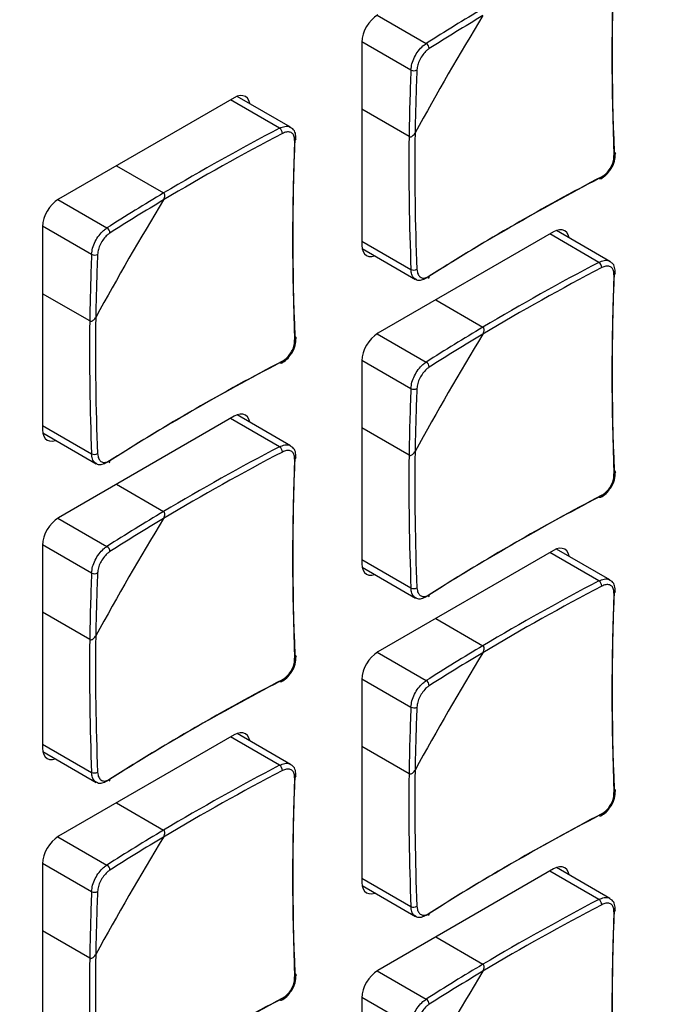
# Model space of a CAD drawing. Header units: millimetres. Extents: x 7146 to 9108, y -1574 to -663.
# Tile 272 of 289: x 8640 to 8671, y -1119 to -1071. Entities that reach past the tile are written whole.
import ezdxf

# ---------------------------------------------------------------- set-up
doc = ezdxf.new("R2010")
doc.units = ezdxf.units.MM
doc.header["$LTSCALE"] = 3

msp = doc.modelspace()

# ---------------------------------------------------------------- linework, layer by layer
at = {"linetype": 'Continuous', "lineweight": 30}
for p, q in [((8657.767, -1070.628), (8660.158, -1072.008)), ((8657.023, -1071.954), (8657.023, -1081.834)), ((8657.024, -1071.914), (8659.415, -1073.294)), ((8653.552, -1076.086), (8650.945, -1074.581)), ((8650.801, -1074.648), (8642.245, -1079.588)), ((8653.016, -1076.131), (8650.624, -1074.75)), ((8659.324, -1076.541), (8657.023, -1075.213)), ((8645.066, -1077.959), (8647.367, -1079.287)), ((8642.21, -1079.608), (8644.601, -1080.989)), ((8641.467, -1080.935), (8641.467, -1090.815)), ((8641.468, -1080.894), (8643.859, -1082.275)), ((8666.357, -1081.182), (8657.801, -1086.121)), ((8668.572, -1082.665), (8666.18, -1081.284)), ((8669.109, -1082.62), (8666.501, -1081.114)), ((8657.023, -1081.63), (8659.415, -1083.011)), ((8657.037, -1081.993), (8659.644, -1083.499)), ((8643.767, -1085.521), (8641.467, -1084.193)), ((8660.623, -1084.492), (8662.923, -1085.82)), ((8657.767, -1086.142), (8660.158, -1087.523)), ((8657.023, -1087.469), (8657.023, -1097.349)), ((8657.024, -1087.428), (8659.415, -1088.809)), ((8650.801, -1090.163), (8642.245, -1095.102)), ((8653.016, -1091.645), (8650.624, -1090.265)), ((8653.552, -1091.6), (8650.945, -1090.095)), ((8641.467, -1090.611), (8643.859, -1091.992)), ((8659.324, -1092.055), (8657.023, -1090.727)), ((8641.48, -1090.974), (8644.088, -1092.479)), ((8645.066, -1093.473), (8647.367, -1094.801)), ((8642.21, -1095.123), (8644.601, -1096.503)), ((8641.467, -1096.449), (8641.467, -1106.329)), ((8641.468, -1096.409), (8643.859, -1097.789)), ((8669.109, -1098.134), (8666.501, -1096.629)), ((8657.023, -1097.145), (8659.415, -1098.525)), ((8666.357, -1096.696), (8657.801, -1101.636)), ((8668.572, -1098.179), (8666.18, -1096.798)), ((8657.037, -1097.508), (8659.644, -1099.013)), ((8643.767, -1101.035), (8641.467, -1099.707)), ((8660.623, -1100.007), (8662.923, -1101.335)), ((8657.767, -1101.657), (8660.158, -1103.037)), ((8657.023, -1102.983), (8657.023, -1112.863)), ((8657.024, -1102.943), (8659.415, -1104.323)), ((8650.801, -1105.677), (8642.245, -1110.616)), ((8653.016, -1107.16), (8650.624, -1105.779)), ((8653.552, -1107.114), (8650.945, -1105.609)), ((8641.467, -1106.125), (8643.859, -1107.506)), ((8659.324, -1107.569), (8657.023, -1106.241)), ((8641.48, -1106.488), (8644.088, -1107.993)), ((8645.066, -1108.987), (8647.367, -1110.315)), ((8642.21, -1110.637), (8644.601, -1112.017)), ((8641.467, -1111.963), (8641.467, -1121.844)), ((8641.468, -1111.923), (8643.859, -1113.303)), ((8666.357, -1112.211), (8657.801, -1117.15)), ((8668.572, -1113.694), (8666.18, -1112.313)), ((8669.109, -1113.648), (8666.501, -1112.143)), ((8657.023, -1112.659), (8659.415, -1114.04)), ((8657.037, -1113.022), (8659.644, -1114.527)), ((8643.767, -1116.55), (8641.467, -1115.222)), ((8660.623, -1115.521), (8662.923, -1116.849)), ((8657.767, -1117.171), (8660.158, -1118.551)), ((8657.023, -1118.497), (8657.023, -1128.377)), ((8657.024, -1118.457), (8659.415, -1119.837))]:
    msp.add_line(p, q, dxfattribs=at)
at = {"linetype": 'Continuous', "lineweight": 30, "flags": 128}
for points in [[(8651.565, -1074.939), (8651.564, -1074.931), (8651.519, -1074.788), (8651.448, -1074.674), (8651.351, -1074.594), (8651.233, -1074.55), (8651.098, -1074.545), (8650.953, -1074.578), (8650.801, -1074.648)], [(8669.315, -1077.296), (8669.34, -1077.313), (8669.359, -1077.332), (8669.37, -1077.353), (8669.373, -1077.375), (8669.368, -1077.398), (8669.355, -1077.419), (8669.334, -1077.439), (8669.306, -1077.456)], [(8668.706, -1078.495), (8668.705, -1078.528), (8668.698, -1078.555), (8668.686, -1078.578), (8668.67, -1078.593), (8668.649, -1078.602), (8668.625, -1078.603), (8668.599, -1078.596), (8668.572, -1078.582)], [(8667.121, -1081.472), (8667.12, -1081.465), (8667.076, -1081.322), (8667.004, -1081.208), (8666.907, -1081.128), (8666.789, -1081.084), (8666.655, -1081.079), (8666.509, -1081.112), (8666.357, -1081.182)], [(8657.023, -1081.834), (8657.038, -1082.001), (8657.083, -1082.144), (8657.154, -1082.258), (8657.251, -1082.338), (8657.369, -1082.382), (8657.504, -1082.387), (8657.649, -1082.354), (8657.657, -1082.351)], [(8653.758, -1086.277), (8653.784, -1086.293), (8653.803, -1086.313), (8653.814, -1086.334), (8653.817, -1086.356), (8653.811, -1086.378), (8653.798, -1086.399), (8653.777, -1086.419), (8653.75, -1086.436)], [(8653.15, -1087.476), (8653.149, -1087.508), (8653.142, -1087.536), (8653.13, -1087.558), (8653.113, -1087.574), (8653.093, -1087.582), (8653.069, -1087.583), (8653.043, -1087.577), (8653.016, -1087.563)], [(8651.565, -1090.453), (8651.564, -1090.445), (8651.519, -1090.302), (8651.448, -1090.188), (8651.351, -1090.108), (8651.233, -1090.065), (8651.098, -1090.059), (8650.953, -1090.092), (8650.801, -1090.163)], [(8641.467, -1090.815), (8641.482, -1090.982), (8641.526, -1091.125), (8641.598, -1091.238), (8641.695, -1091.319), (8641.813, -1091.362), (8641.947, -1091.368), (8642.093, -1091.334), (8642.101, -1091.332)], [(8669.315, -1092.811), (8669.34, -1092.827), (8669.359, -1092.846), (8669.37, -1092.867), (8669.373, -1092.89), (8669.368, -1092.912), (8669.355, -1092.933), (8669.334, -1092.953), (8669.306, -1092.97)], [(8668.706, -1094.01), (8668.705, -1094.042), (8668.698, -1094.07), (8668.686, -1094.092), (8668.67, -1094.108), (8668.649, -1094.116), (8668.625, -1094.117), (8668.599, -1094.11), (8668.572, -1094.097)], [(8667.121, -1096.987), (8667.12, -1096.979), (8667.076, -1096.836), (8667.004, -1096.722), (8666.907, -1096.642), (8666.789, -1096.598), (8666.655, -1096.593), (8666.509, -1096.626), (8666.357, -1096.696)], [(8657.023, -1097.349), (8657.038, -1097.515), (8657.083, -1097.658), (8657.154, -1097.772), (8657.251, -1097.852), (8657.369, -1097.896), (8657.504, -1097.901), (8657.649, -1097.868), (8657.657, -1097.866)], [(8653.758, -1101.791), (8653.784, -1101.808), (8653.803, -1101.827), (8653.814, -1101.848), (8653.817, -1101.87), (8653.811, -1101.892), (8653.798, -1101.914), (8653.777, -1101.933), (8653.75, -1101.951)], [(8653.15, -1102.99), (8653.149, -1103.022), (8653.142, -1103.05), (8653.13, -1103.072), (8653.113, -1103.088), (8653.093, -1103.097), (8653.069, -1103.098), (8653.043, -1103.091), (8653.016, -1103.077)], [(8651.565, -1105.967), (8651.564, -1105.959), (8651.519, -1105.817), (8651.448, -1105.703), (8651.351, -1105.622), (8651.233, -1105.579), (8651.098, -1105.573), (8650.953, -1105.607), (8650.801, -1105.677)], [(8641.467, -1106.329), (8641.482, -1106.496), (8641.526, -1106.639), (8641.598, -1106.753), (8641.695, -1106.833), (8641.813, -1106.877), (8641.947, -1106.882), (8642.093, -1106.849), (8642.101, -1106.846)], [(8669.315, -1108.325), (8669.34, -1108.341), (8669.359, -1108.361), (8669.37, -1108.382), (8669.373, -1108.404), (8669.368, -1108.426), (8669.355, -1108.448), (8669.334, -1108.467), (8669.306, -1108.485)], [(8668.706, -1109.524), (8668.705, -1109.556), (8668.698, -1109.584), (8668.686, -1109.606), (8668.67, -1109.622), (8668.649, -1109.63), (8668.625, -1109.631), (8668.599, -1109.625), (8668.572, -1109.611)], [(8667.121, -1112.501), (8667.12, -1112.493), (8667.076, -1112.35), (8667.004, -1112.237), (8666.907, -1112.156), (8666.789, -1112.113), (8666.655, -1112.107), (8666.509, -1112.14), (8666.357, -1112.211)], [(8657.023, -1112.863), (8657.038, -1113.03), (8657.083, -1113.173), (8657.154, -1113.286), (8657.251, -1113.367), (8657.369, -1113.41), (8657.504, -1113.416), (8657.649, -1113.383), (8657.657, -1113.38)], [(8653.758, -1117.305), (8653.784, -1117.322), (8653.803, -1117.341), (8653.814, -1117.362), (8653.817, -1117.384), (8653.811, -1117.407), (8653.798, -1117.428), (8653.777, -1117.448), (8653.75, -1117.465)], [(8653.15, -1118.504), (8653.149, -1118.537), (8653.142, -1118.564), (8653.13, -1118.587), (8653.113, -1118.602), (8653.093, -1118.611), (8653.069, -1118.612), (8653.043, -1118.605), (8653.016, -1118.591)]]:
    msp.add_lwpolyline(points, dxfattribs=at)
at = {"linetype": 'Continuous', "lineweight": 30}
for centre, radius, start, end in [((8784.695, -1072.605), 115.491, 177.59292, 182.40708), ((8784.889, -1072.438), 115.676, 177.59286, 182.40714), ((8719.276, -1164.96), 110.159, 120.76803, 122.4571), ((8658.712, -1072.031), 1.69, 122.6053, 177.3947), ((8791.22, -1148.535), 150.093, 148.73979, 151.26021), ((8719.22, -1164.884), 109.774, 120.85661, 122.45831), ((8660.013, -1072.262), 0.292, 0.8459, 60.4074), ((8769.483, -1078.023), 110.169, 177.54023, 179.22929), ((8659.563, -1073.042), 0.292, 239.5965, 299.1496), ((8769.39, -1078.012), 109.785, 177.53902, 179.1407), ((8707.943, -1181.104), 118.184, 117.62124, 120.83759), ((8707.987, -1181.179), 118.562, 117.62308, 120.75044), ((8652.832, -1076.391), 0.318, 0.3687, 54.6467), ((8777.884, -1078.099), 118.57, 179.24686, 182.37425), ((8777.796, -1078.098), 118.193, 179.15972, 182.37608), ((8769.139, -1081.586), 115.491, 177.59292, 182.40708), ((8769.332, -1081.418), 115.676, 177.59286, 182.40714), ((8653.71, -1076.635), 0.109, 291.9714, 350.6186), ((8722.143, -1181.096), 115.667, 117.59017, 122.40445), ((8722.191, -1180.844), 115.481, 117.59023, 122.40439), ((8703.72, -1173.94), 110.159, 120.76802, 122.4571), ((8643.156, -1081.012), 1.69, 122.6053, 177.3947), ((8775.659, -1157.512), 150.088, 148.73974, 151.26026), ((8703.664, -1173.865), 109.776, 120.85662, 122.4583), ((8644.457, -1081.243), 0.292, 0.8459, 60.4074), ((8753.927, -1087.003), 110.169, 177.54023, 179.22929), ((8644.007, -1082.023), 0.292, 239.5965, 299.1496), ((8753.833, -1086.992), 109.785, 177.53902, 179.1407), ((8723.544, -1187.713), 118.562, 117.62308, 120.75044), ((8668.388, -1082.925), 0.319, 0.3713, 54.6405), ((8659.548, -1082.722), 0.319, 245.3597, 299.6249), ((8723.499, -1187.638), 118.184, 117.62124, 120.83758), ((8784.889, -1087.952), 115.676, 177.59286, 182.40714), ((8669.266, -1083.169), 0.109, 291.9723, 350.616), ((8660.206, -1083.363), 0.101, 305.7108, 10.383), ((8784.695, -1088.12), 115.491, 177.59292, 182.40708), ((8762.327, -1087.08), 118.57, 179.24686, 182.37425), ((8762.24, -1087.079), 118.193, 179.15972, 182.37608), ((8658.712, -1087.545), 1.69, 122.6053, 177.3947), ((8719.276, -1180.474), 110.159, 120.76803, 122.4571), ((8791.22, -1164.049), 150.093, 148.73979, 151.26021), ((8719.22, -1180.398), 109.774, 120.85661, 122.45831), ((8706.586, -1190.076), 115.667, 117.59017, 122.40445), ((8706.635, -1189.825), 115.481, 117.59023, 122.40439), ((8660.013, -1087.777), 0.292, 0.847, 60.4051), ((8769.483, -1093.537), 110.169, 177.54023, 179.2293), ((8659.563, -1088.557), 0.292, 239.5965, 299.1521), ((8769.391, -1093.526), 109.786, 177.53903, 179.1407), ((8707.987, -1196.693), 118.562, 117.62308, 120.75044), ((8652.832, -1091.905), 0.319, 0.3697, 54.6446), ((8777.796, -1093.613), 118.192, 179.15972, 182.37608), ((8643.992, -1091.702), 0.319, 245.3597, 299.6249), ((8644.65, -1092.344), 0.101, 305.7108, 10.383), ((8707.943, -1196.618), 118.184, 117.62124, 120.83759), ((8769.139, -1097.1), 115.491, 177.59292, 182.40708), ((8769.332, -1096.933), 115.676, 177.59286, 182.40714), ((8653.71, -1092.149), 0.108, 291.9652, 350.6207), ((8777.884, -1093.613), 118.57, 179.24686, 182.37425), ((8722.143, -1196.61), 115.667, 117.59017, 122.40445), ((8722.191, -1196.359), 115.481, 117.59023, 122.40439), ((8643.156, -1096.526), 1.69, 122.6053, 177.3947), ((8775.659, -1173.027), 150.088, 148.73974, 151.26026), ((8703.72, -1189.454), 110.159, 120.76802, 122.4571), ((8703.664, -1189.38), 109.776, 120.85662, 122.4583), ((8644.457, -1096.757), 0.292, 0.847, 60.4051), ((8753.926, -1102.517), 110.169, 177.54023, 179.2293), ((8644.007, -1097.537), 0.292, 239.5965, 299.1521), ((8753.834, -1102.506), 109.786, 177.53903, 179.1407), ((8659.548, -1098.236), 0.319, 245.3581, 299.6289), ((8723.499, -1203.152), 118.184, 117.62124, 120.83758), ((8723.544, -1203.227), 118.562, 117.62308, 120.75044), ((8668.388, -1098.439), 0.319, 0.3713, 54.6405), ((8784.889, -1103.466), 115.676, 177.59286, 182.40714), ((8660.206, -1098.878), 0.101, 305.7108, 10.383), ((8784.695, -1103.634), 115.491, 177.59292, 182.40708), ((8669.266, -1098.683), 0.109, 291.9723, 350.616), ((8762.24, -1102.593), 118.192, 179.15972, 182.37608), ((8762.327, -1102.594), 118.57, 179.24686, 182.37425), ((8719.276, -1195.988), 110.159, 120.76803, 122.4571), ((8658.712, -1103.06), 1.69, 122.6053, 177.3947), ((8791.22, -1179.563), 150.093, 148.73979, 151.26021), ((8719.22, -1195.912), 109.774, 120.85661, 122.45831), ((8706.586, -1205.591), 115.667, 117.59017, 122.40445), ((8706.635, -1205.339), 115.481, 117.59023, 122.40439), ((8660.013, -1103.291), 0.292, 0.847, 60.4051), ((8769.483, -1109.051), 110.169, 177.54023, 179.22929), ((8659.563, -1104.071), 0.292, 239.5985, 299.1501), ((8769.391, -1109.04), 109.786, 177.53903, 179.1407), ((8707.987, -1212.207), 118.562, 117.62308, 120.75044), ((8652.832, -1107.42), 0.319, 0.3697, 54.6446), ((8643.992, -1107.216), 0.319, 245.3581, 299.6289), ((8707.943, -1212.132), 118.184, 117.62124, 120.83759), ((8769.332, -1112.447), 115.676, 177.59286, 182.40714), ((8653.71, -1107.663), 0.108, 291.9652, 350.6207), ((8777.884, -1109.128), 118.571, 179.24686, 182.37424), ((8777.796, -1109.127), 118.192, 179.15972, 182.37608), ((8644.65, -1107.858), 0.101, 305.7108, 10.383), ((8769.139, -1112.614), 115.491, 177.59292, 182.40708), ((8722.143, -1212.124), 115.667, 117.59017, 122.40445), ((8722.191, -1211.873), 115.481, 117.59023, 122.40439), ((8703.72, -1204.969), 110.159, 120.76802, 122.4571), ((8643.156, -1112.04), 1.69, 122.6053, 177.3947), ((8775.659, -1188.541), 150.088, 148.73974, 151.26026), ((8703.664, -1204.894), 109.776, 120.85662, 122.4583), ((8644.457, -1112.272), 0.292, 0.847, 60.4051), ((8753.927, -1118.032), 110.169, 177.54023, 179.22929), ((8644.007, -1113.051), 0.292, 239.5985, 299.1501), ((8753.834, -1118.021), 109.786, 177.53903, 179.1407), ((8723.499, -1218.666), 118.184, 117.62124, 120.83758), ((8723.544, -1218.742), 118.562, 117.62308, 120.75044), ((8668.388, -1113.953), 0.319, 0.3713, 54.6405), ((8659.548, -1113.75), 0.319, 245.3597, 299.6273), ((8660.206, -1114.392), 0.101, 305.7145, 10.3794), ((8784.695, -1119.148), 115.491, 177.59292, 182.40708), ((8784.889, -1118.981), 115.676, 177.59286, 182.40714), ((8669.266, -1114.197), 0.109, 291.9723, 350.616), ((8762.328, -1118.108), 118.571, 179.24686, 182.37424), ((8762.24, -1118.107), 118.192, 179.15972, 182.37608), ((8658.712, -1118.574), 1.69, 122.6058, 177.3944), ((8791.218, -1195.077), 150.091, 148.73976, 151.26021), ((8719.276, -1211.503), 110.159, 120.76803, 122.4571), ((8719.22, -1211.426), 109.774, 120.85661, 122.45831), ((8706.586, -1221.105), 115.667, 117.59017, 122.40445), ((8706.635, -1220.853), 115.481, 117.59023, 122.40439), ((8660.013, -1118.805), 0.292, 0.847, 60.4051)]:
    msp.add_arc(centre, radius, start, end, dxfattribs=at)
for points, knots in [([(8659.415, -1073.294), (8659.426, -1073.195), (8659.449, -1072.996), (8659.58, -1072.668), (8659.767, -1072.365), (8659.971, -1072.139), (8660.104, -1072.046), (8660.158, -1072.008)], [0, 0, 0, 0, 0.214469, 0.428995, 0.643259, 0.857377, 1, 1, 1, 1]), ([(8614.832, -1184.603), (8616.742, -1183.501), (8653.452, -1162.309), (8707.631, -1131.103), (8768.369, -1095.88), (8795.748, -1080.266), (8805.925, -1074.254), (8807.89, -1073.199), (8808.589, -1072.659), (8808.826, -1072.475)], [0, 0, 0, 0, 0.029527, 0.567428, 0.836378, 0.970853, 0.987662, 0.995807, 1, 1, 1, 1]), ([(8660.306, -1072.258), (8660.263, -1072.289), (8660.156, -1072.364), (8659.992, -1072.548), (8659.841, -1072.793), (8659.734, -1073.058), (8659.715, -1073.218), (8659.705, -1073.297)], [0, 0, 0, 0, 0.14265, 0.356762, 0.570994, 0.785502, 1, 1, 1, 1]), ([(8653.016, -1076.131), (8653.101, -1076.096), (8653.272, -1076.024), (8653.458, -1076.026), (8653.528, -1076.083), (8653.545, -1076.097)], [0, 0, 0, 0, 0.429455, 0.859024, 1, 1, 1, 1]), ([(8653.75, -1076.735), (8653.749, -1076.687), (8653.747, -1076.565), (8653.679, -1076.415), (8653.544, -1076.318), (8653.361, -1076.3), (8653.22, -1076.359), (8653.15, -1076.389)], [0, 0, 0, 0, 0.142651, 0.356764, 0.570997, 0.785506, 1, 1, 1, 1]), ([(8653.812, -1076.652), (8653.809, -1076.559), (8653.804, -1076.377), (8653.696, -1076.177), (8653.584, -1076.118), (8653.545, -1076.097)], [0, 0, 0, 0, 0.406444, 0.790548, 1, 1, 1, 1]), ([(8659.324, -1076.541), (8659.333, -1076.545), (8659.355, -1076.555), (8659.401, -1076.555), (8659.464, -1076.533), (8659.54, -1076.476), (8659.59, -1076.412), (8659.614, -1076.37), (8659.617, -1076.365)], [0, 0, 0, 0, 0.092405, 0.22189, 0.396339, 0.638002, 0.956517, 1, 1, 1, 1]), ([(8659.324, -1076.541), (8659.333, -1076.545), (8659.355, -1076.555), (8659.401, -1076.555), (8659.464, -1076.533), (8659.54, -1076.476), (8659.59, -1076.412), (8659.614, -1076.37), (8659.617, -1076.365)], [0, 0, 0, 0, 0.092405, 0.22189, 0.396339, 0.638002, 0.956517, 1, 1, 1, 1]), ([(8668.706, -1078.495), (8668.753, -1078.467), (8668.87, -1078.397), (8669.043, -1078.219), (8669.196, -1077.975), (8669.295, -1077.706), (8669.303, -1077.539), (8669.306, -1077.456)], [0, 0, 0, 0, 0.142652, 0.356761, 0.570995, 0.785503, 1, 1, 1, 1]), ([(8669.147, -1078.128), (8669.154, -1078.119), (8669.244, -1078.009), (8669.347, -1077.733), (8669.364, -1077.491), (8669.372, -1077.37)], [0, 0, 0, 0, 0.04005, 0.520058, 1, 1, 1, 1]), ([(8668.664, -1078.591), (8668.754, -1078.537), (8668.94, -1078.426), (8669.077, -1078.229), (8669.147, -1078.128)], [0, 0, 0, 0, 0.486115, 1, 1, 1, 1]), ([(8647.361, -1079.628), (8647.381, -1079.589), (8647.416, -1079.52), (8647.43, -1079.422), (8647.42, -1079.354), (8647.398, -1079.31), (8647.376, -1079.294), (8647.367, -1079.287)], [0, 0, 0, 0, 0.332482, 0.576138, 0.752668, 0.891501, 1, 1, 1, 1]), ([(8647.361, -1079.628), (8647.381, -1079.589), (8647.416, -1079.52), (8647.43, -1079.422), (8647.42, -1079.354), (8647.398, -1079.31), (8647.376, -1079.294), (8647.367, -1079.287)], [0, 0, 0, 0, 0.332482, 0.576138, 0.752668, 0.891501, 1, 1, 1, 1]), ([(8643.859, -1082.275), (8643.87, -1082.176), (8643.892, -1081.977), (8644.024, -1081.649), (8644.211, -1081.346), (8644.415, -1081.119), (8644.548, -1081.026), (8644.601, -1080.989)], [0, 0, 0, 0, 0.214469, 0.428995, 0.643259, 0.857377, 1, 1, 1, 1]), ([(8644.749, -1081.239), (8644.707, -1081.269), (8644.6, -1081.345), (8644.436, -1081.528), (8644.285, -1081.773), (8644.178, -1082.038), (8644.159, -1082.198), (8644.149, -1082.278)], [0, 0, 0, 0, 0.14265, 0.356762, 0.570994, 0.785502, 1, 1, 1, 1]), ([(8668.572, -1082.665), (8668.658, -1082.629), (8668.829, -1082.558), (8669.014, -1082.559), (8669.084, -1082.617), (8669.102, -1082.631)], [0, 0, 0, 0, 0.429459, 0.859035, 1, 1, 1, 1]), ([(8669.368, -1083.186), (8669.365, -1083.092), (8669.36, -1082.91), (8669.252, -1082.711), (8669.141, -1082.652), (8669.102, -1082.631)], [0, 0, 0, 0, 0.406446, 0.790553, 1, 1, 1, 1]), ([(8659.65, -1083.487), (8659.611, -1083.464), (8659.513, -1083.407), (8659.436, -1083.23), (8659.421, -1083.074), (8659.415, -1083.011)], [0, 0, 0, 0, 0.285623, 0.714391, 1, 1, 1, 1]), ([(8659.705, -1082.999), (8659.71, -1083.05), (8659.723, -1083.177), (8659.8, -1083.333), (8659.936, -1083.431), (8660.112, -1083.444), (8660.241, -1083.378), (8660.306, -1083.345)], [0, 0, 0, 0, 0.142651, 0.356758, 0.570992, 0.785501, 1, 1, 1, 1]), ([(8669.306, -1083.269), (8669.306, -1083.221), (8669.303, -1083.099), (8669.236, -1082.948), (8669.101, -1082.852), (8668.917, -1082.834), (8668.777, -1082.893), (8668.706, -1082.923)], [0, 0, 0, 0, 0.142651, 0.356762, 0.570996, 0.785505, 1, 1, 1, 1]), ([(8660.158, -1083.44), (8660.078, -1083.479), (8659.919, -1083.557), (8659.74, -1083.559), (8659.668, -1083.501), (8659.65, -1083.487)], [0, 0, 0, 0, 0.428404, 0.856924, 1, 1, 1, 1]), ([(8643.767, -1085.521), (8643.776, -1085.525), (8643.798, -1085.535), (8643.844, -1085.535), (8643.907, -1085.513), (8643.984, -1085.456), (8644.034, -1085.392), (8644.057, -1085.351), (8644.06, -1085.346)], [0, 0, 0, 0, 0.092405, 0.22189, 0.396339, 0.638002, 0.956517, 1, 1, 1, 1]), ([(8643.767, -1085.521), (8643.776, -1085.525), (8643.798, -1085.535), (8643.844, -1085.535), (8643.907, -1085.513), (8643.984, -1085.456), (8644.034, -1085.392), (8644.057, -1085.351), (8644.06, -1085.346)], [0, 0, 0, 0, 0.092405, 0.22189, 0.396339, 0.638002, 0.956517, 1, 1, 1, 1]), ([(8662.918, -1086.162), (8662.938, -1086.122), (8662.973, -1086.054), (8662.986, -1085.956), (8662.977, -1085.888), (8662.954, -1085.843), (8662.933, -1085.827), (8662.923, -1085.82)], [0, 0, 0, 0, 0.332482, 0.576138, 0.752668, 0.891501, 1, 1, 1, 1]), ([(8662.918, -1086.162), (8662.938, -1086.122), (8662.973, -1086.054), (8662.986, -1085.956), (8662.977, -1085.888), (8662.954, -1085.843), (8662.933, -1085.827), (8662.923, -1085.82)], [0, 0, 0, 0, 0.332482, 0.576138, 0.752668, 0.891501, 1, 1, 1, 1]), ([(8653.15, -1087.476), (8653.197, -1087.448), (8653.313, -1087.378), (8653.487, -1087.2), (8653.64, -1086.956), (8653.739, -1086.686), (8653.746, -1086.52), (8653.75, -1086.436)], [0, 0, 0, 0, 0.142651, 0.356765, 0.570995, 0.785505, 1, 1, 1, 1]), ([(8653.591, -1087.108), (8653.598, -1087.1), (8653.688, -1086.989), (8653.79, -1086.713), (8653.807, -1086.472), (8653.816, -1086.351)], [0, 0, 0, 0, 0.040043, 0.520053, 1, 1, 1, 1]), ([(8653.107, -1087.571), (8653.198, -1087.517), (8653.383, -1087.406), (8653.52, -1087.21), (8653.591, -1087.108)], [0, 0, 0, 0, 0.48611, 1, 1, 1, 1]), ([(8659.415, -1088.809), (8659.426, -1088.709), (8659.449, -1088.511), (8659.58, -1088.182), (8659.767, -1087.88), (8659.971, -1087.653), (8660.104, -1087.56), (8660.158, -1087.523)], [0, 0, 0, 0, 0.214469, 0.428994, 0.643259, 0.857377, 1, 1, 1, 1]), ([(8660.306, -1087.772), (8660.263, -1087.803), (8660.156, -1087.879), (8659.992, -1088.062), (8659.841, -1088.307), (8659.734, -1088.572), (8659.715, -1088.732), (8659.705, -1088.812)], [0, 0, 0, 0, 0.142651, 0.356764, 0.570997, 0.785506, 1, 1, 1, 1]), ([(8653.016, -1091.645), (8653.101, -1091.61), (8653.272, -1091.538), (8653.458, -1091.54), (8653.528, -1091.597), (8653.545, -1091.611)], [0, 0, 0, 0, 0.429456, 0.85903, 1, 1, 1, 1]), ([(8653.75, -1092.25), (8653.749, -1092.201), (8653.747, -1092.079), (8653.679, -1091.929), (8653.544, -1091.832), (8653.361, -1091.815), (8653.22, -1091.874), (8653.15, -1091.903)], [0, 0, 0, 0, 0.142652, 0.35676, 0.570995, 0.785505, 1, 1, 1, 1]), ([(8653.812, -1092.166), (8653.809, -1092.073), (8653.804, -1091.891), (8653.696, -1091.692), (8653.584, -1091.632), (8653.545, -1091.611)], [0, 0, 0, 0, 0.406444, 0.790548, 1, 1, 1, 1]), ([(8659.324, -1092.055), (8659.333, -1092.059), (8659.355, -1092.069), (8659.401, -1092.069), (8659.464, -1092.047), (8659.54, -1091.99), (8659.59, -1091.926), (8659.614, -1091.884), (8659.617, -1091.879)], [0, 0, 0, 0, 0.092405, 0.221896, 0.396337, 0.638001, 0.956517, 1, 1, 1, 1]), ([(8659.324, -1092.055), (8659.333, -1092.059), (8659.355, -1092.069), (8659.401, -1092.069), (8659.464, -1092.047), (8659.54, -1091.99), (8659.59, -1091.926), (8659.614, -1091.884), (8659.617, -1091.879)], [0, 0, 0, 0, 0.092405, 0.221896, 0.396337, 0.638001, 0.956517, 1, 1, 1, 1]), ([(8644.094, -1092.467), (8644.055, -1092.445), (8643.957, -1092.388), (8643.88, -1092.21), (8643.865, -1092.054), (8643.859, -1091.992)], [0, 0, 0, 0, 0.285623, 0.714391, 1, 1, 1, 1]), ([(8644.149, -1091.979), (8644.154, -1092.03), (8644.167, -1092.158), (8644.243, -1092.313), (8644.38, -1092.411), (8644.556, -1092.424), (8644.685, -1092.358), (8644.749, -1092.326)], [0, 0, 0, 0, 0.142651, 0.356758, 0.570992, 0.785501, 1, 1, 1, 1]), ([(8644.601, -1092.42), (8644.522, -1092.459), (8644.362, -1092.538), (8644.183, -1092.54), (8644.112, -1092.482), (8644.094, -1092.467)], [0, 0, 0, 0, 0.428404, 0.856924, 1, 1, 1, 1]), ([(8668.706, -1094.01), (8668.753, -1093.982), (8668.87, -1093.911), (8669.043, -1093.733), (8669.196, -1093.489), (8669.295, -1093.22), (8669.303, -1093.054), (8669.306, -1092.97)], [0, 0, 0, 0, 0.142651, 0.356759, 0.570992, 0.785499, 1, 1, 1, 1]), ([(8669.147, -1093.642), (8669.154, -1093.634), (8669.244, -1093.523), (8669.347, -1093.247), (8669.364, -1093.005), (8669.372, -1092.884)], [0, 0, 0, 0, 0.04005, 0.520058, 1, 1, 1, 1]), ([(8668.664, -1094.105), (8668.754, -1094.051), (8668.94, -1093.94), (8669.077, -1093.743), (8669.147, -1093.642)], [0, 0, 0, 0, 0.486115, 1, 1, 1, 1]), ([(8647.361, -1095.142), (8647.381, -1095.103), (8647.416, -1095.034), (8647.43, -1094.936), (8647.42, -1094.869), (8647.398, -1094.824), (8647.376, -1094.808), (8647.367, -1094.801)], [0, 0, 0, 0, 0.332478, 0.576143, 0.752671, 0.891502, 1, 1, 1, 1]), ([(8647.361, -1095.142), (8647.381, -1095.103), (8647.416, -1095.034), (8647.43, -1094.936), (8647.42, -1094.869), (8647.398, -1094.824), (8647.376, -1094.808), (8647.367, -1094.801)], [0, 0, 0, 0, 0.332478, 0.576143, 0.752671, 0.891502, 1, 1, 1, 1]), ([(8643.859, -1097.789), (8643.87, -1097.69), (8643.892, -1097.491), (8644.024, -1097.163), (8644.211, -1096.86), (8644.415, -1096.634), (8644.548, -1096.54), (8644.601, -1096.503)], [0, 0, 0, 0, 0.214469, 0.428994, 0.643259, 0.857377, 1, 1, 1, 1]), ([(8644.749, -1096.753), (8644.707, -1096.783), (8644.6, -1096.859), (8644.436, -1097.043), (8644.285, -1097.288), (8644.178, -1097.553), (8644.159, -1097.712), (8644.149, -1097.792)], [0, 0, 0, 0, 0.142651, 0.356764, 0.570997, 0.785506, 1, 1, 1, 1]), ([(8668.572, -1098.179), (8668.658, -1098.144), (8668.829, -1098.072), (8669.014, -1098.074), (8669.084, -1098.131), (8669.102, -1098.145)], [0, 0, 0, 0, 0.429459, 0.859035, 1, 1, 1, 1]), ([(8659.65, -1099.001), (8659.611, -1098.978), (8659.513, -1098.921), (8659.436, -1098.744), (8659.421, -1098.588), (8659.415, -1098.525)], [0, 0, 0, 0, 0.285623, 0.714391, 1, 1, 1, 1]), ([(8659.705, -1098.513), (8659.71, -1098.564), (8659.723, -1098.691), (8659.8, -1098.847), (8659.936, -1098.945), (8660.112, -1098.958), (8660.241, -1098.892), (8660.306, -1098.859)], [0, 0, 0, 0, 0.14265, 0.356762, 0.570994, 0.785502, 1, 1, 1, 1]), ([(8669.306, -1098.783), (8669.306, -1098.735), (8669.303, -1098.613), (8669.236, -1098.463), (8669.101, -1098.366), (8668.917, -1098.348), (8668.777, -1098.407), (8668.706, -1098.437)], [0, 0, 0, 0, 0.142651, 0.356766, 0.570996, 0.785506, 1, 1, 1, 1]), ([(8669.368, -1098.7), (8669.365, -1098.607), (8669.36, -1098.425), (8669.252, -1098.226), (8669.141, -1098.166), (8669.102, -1098.145)], [0, 0, 0, 0, 0.406446, 0.790553, 1, 1, 1, 1]), ([(8660.158, -1098.954), (8660.078, -1098.993), (8659.919, -1099.071), (8659.74, -1099.074), (8659.668, -1099.016), (8659.65, -1099.001)], [0, 0, 0, 0, 0.428404, 0.856924, 1, 1, 1, 1]), ([(8643.767, -1101.035), (8643.776, -1101.04), (8643.798, -1101.05), (8643.844, -1101.049), (8643.907, -1101.028), (8643.984, -1100.971), (8644.034, -1100.907), (8644.057, -1100.865), (8644.06, -1100.86)], [0, 0, 0, 0, 0.092405, 0.221896, 0.396337, 0.638001, 0.956517, 1, 1, 1, 1]), ([(8643.767, -1101.035), (8643.776, -1101.04), (8643.798, -1101.05), (8643.844, -1101.049), (8643.907, -1101.028), (8643.984, -1100.971), (8644.034, -1100.907), (8644.057, -1100.865), (8644.06, -1100.86)], [0, 0, 0, 0, 0.092405, 0.221896, 0.396337, 0.638001, 0.956517, 1, 1, 1, 1]), ([(8662.918, -1101.676), (8662.938, -1101.637), (8662.973, -1101.568), (8662.986, -1101.47), (8662.977, -1101.402), (8662.954, -1101.358), (8662.933, -1101.342), (8662.923, -1101.335)], [0, 0, 0, 0, 0.332495, 0.576139, 0.752669, 0.891501, 1, 1, 1, 1]), ([(8662.918, -1101.676), (8662.938, -1101.637), (8662.973, -1101.568), (8662.986, -1101.47), (8662.977, -1101.402), (8662.954, -1101.358), (8662.933, -1101.342), (8662.923, -1101.335)], [0, 0, 0, 0, 0.332495, 0.576139, 0.752669, 0.891501, 1, 1, 1, 1]), ([(8653.15, -1102.99), (8653.197, -1102.962), (8653.313, -1102.892), (8653.487, -1102.714), (8653.64, -1102.47), (8653.739, -1102.201), (8653.746, -1102.034), (8653.75, -1101.951)], [0, 0, 0, 0, 0.1426506, 0.3567631, 0.570992, 0.7855009, 1, 1, 1, 1]), ([(8653.591, -1102.623), (8653.598, -1102.614), (8653.688, -1102.504), (8653.79, -1102.228), (8653.807, -1101.986), (8653.816, -1101.865)], [0, 0, 0, 0, 0.040043, 0.520053, 1, 1, 1, 1]), ([(8653.107, -1103.086), (8653.198, -1103.032), (8653.383, -1102.921), (8653.52, -1102.724), (8653.591, -1102.623)], [0, 0, 0, 0, 0.48611, 1, 1, 1, 1]), ([(8659.415, -1104.323), (8659.426, -1104.224), (8659.449, -1104.025), (8659.58, -1103.697), (8659.767, -1103.394), (8659.971, -1103.167), (8660.104, -1103.074), (8660.158, -1103.037)], [0, 0, 0, 0, 0.214469, 0.428994, 0.643259, 0.857377, 1, 1, 1, 1]), ([(8660.306, -1103.287), (8660.263, -1103.317), (8660.156, -1103.393), (8659.992, -1103.577), (8659.841, -1103.821), (8659.734, -1104.086), (8659.715, -1104.246), (8659.705, -1104.326)], [0, 0, 0, 0, 0.142651, 0.356764, 0.570997, 0.785506, 1, 1, 1, 1]), ([(8653.016, -1107.16), (8653.101, -1107.124), (8653.272, -1107.053), (8653.458, -1107.054), (8653.528, -1107.111), (8653.545, -1107.125)], [0, 0, 0, 0, 0.429456, 0.85903, 1, 1, 1, 1]), ([(8653.812, -1107.681), (8653.809, -1107.587), (8653.804, -1107.405), (8653.696, -1107.206), (8653.584, -1107.147), (8653.545, -1107.126)], [0, 0, 0, 0, 0.406444, 0.790548, 1, 1, 1, 1]), ([(8644.094, -1107.982), (8644.055, -1107.959), (8643.957, -1107.902), (8643.88, -1107.725), (8643.865, -1107.568), (8643.859, -1107.506)], [0, 0, 0, 0, 0.285623, 0.714391, 1, 1, 1, 1]), ([(8644.149, -1107.493), (8644.154, -1107.544), (8644.167, -1107.672), (8644.243, -1107.828), (8644.38, -1107.925), (8644.556, -1107.939), (8644.685, -1107.873), (8644.749, -1107.84)], [0, 0, 0, 0, 0.14265, 0.356762, 0.570994, 0.785502, 1, 1, 1, 1]), ([(8653.75, -1107.764), (8653.749, -1107.715), (8653.747, -1107.594), (8653.679, -1107.443), (8653.544, -1107.346), (8653.361, -1107.329), (8653.22, -1107.388), (8653.15, -1107.417)], [0, 0, 0, 0, 0.142651, 0.356765, 0.570995, 0.785505, 1, 1, 1, 1]), ([(8659.324, -1107.569), (8659.333, -1107.573), (8659.355, -1107.583), (8659.401, -1107.583), (8659.464, -1107.561), (8659.54, -1107.504), (8659.59, -1107.44), (8659.614, -1107.399), (8659.617, -1107.394)], [0, 0, 0, 0, 0.0924034, 0.2218947, 0.3963358, 0.6379999, 0.956517, 1, 1, 1, 1]), ([(8659.324, -1107.569), (8659.333, -1107.573), (8659.355, -1107.583), (8659.401, -1107.583), (8659.464, -1107.561), (8659.54, -1107.504), (8659.59, -1107.44), (8659.614, -1107.399), (8659.617, -1107.394)], [0, 0, 0, 0, 0.0924034, 0.2218947, 0.3963358, 0.6379999, 0.956517, 1, 1, 1, 1]), ([(8644.601, -1107.935), (8644.522, -1107.974), (8644.362, -1108.052), (8644.183, -1108.054), (8644.112, -1107.996), (8644.094, -1107.982)], [0, 0, 0, 0, 0.428404, 0.856924, 1, 1, 1, 1]), ([(8668.706, -1109.524), (8668.753, -1109.496), (8668.87, -1109.426), (8669.043, -1109.248), (8669.196, -1109.004), (8669.295, -1108.734), (8669.303, -1108.568), (8669.306, -1108.485)], [0, 0, 0, 0, 0.142651, 0.356759, 0.570992, 0.785499, 1, 1, 1, 1]), ([(8669.147, -1109.156), (8669.154, -1109.148), (8669.244, -1109.037), (8669.347, -1108.762), (8669.364, -1108.52), (8669.372, -1108.399)], [0, 0, 0, 0, 0.04005, 0.520053, 1, 1, 1, 1]), ([(8668.664, -1109.62), (8668.754, -1109.566), (8668.94, -1109.454), (8669.077, -1109.258), (8669.147, -1109.156)], [0, 0, 0, 0, 0.486115, 1, 1, 1, 1]), ([(8647.361, -1110.657), (8647.381, -1110.617), (8647.416, -1110.548), (8647.43, -1110.451), (8647.42, -1110.383), (8647.398, -1110.338), (8647.376, -1110.322), (8647.367, -1110.315)], [0, 0, 0, 0, 0.3324911, 0.5761438, 0.7526716, 0.8915025, 1, 1, 1, 1]), ([(8647.361, -1110.657), (8647.381, -1110.617), (8647.416, -1110.548), (8647.43, -1110.451), (8647.42, -1110.383), (8647.398, -1110.338), (8647.376, -1110.322), (8647.367, -1110.315)], [0, 0, 0, 0, 0.3324911, 0.5761438, 0.7526716, 0.8915025, 1, 1, 1, 1]), ([(8643.859, -1113.303), (8643.87, -1113.204), (8643.892, -1113.006), (8644.024, -1112.677), (8644.211, -1112.374), (8644.415, -1112.148), (8644.548, -1112.055), (8644.601, -1112.017)], [0, 0, 0, 0, 0.214469, 0.428994, 0.643259, 0.857377, 1, 1, 1, 1]), ([(8644.749, -1112.267), (8644.707, -1112.298), (8644.6, -1112.374), (8644.436, -1112.557), (8644.285, -1112.802), (8644.178, -1113.067), (8644.159, -1113.227), (8644.149, -1113.307)], [0, 0, 0, 0, 0.142651, 0.356764, 0.570997, 0.785506, 1, 1, 1, 1]), ([(8668.572, -1113.694), (8668.658, -1113.658), (8668.829, -1113.586), (8669.014, -1113.588), (8669.084, -1113.645), (8669.102, -1113.659)], [0, 0, 0, 0, 0.429459, 0.859035, 1, 1, 1, 1]), ([(8669.306, -1114.298), (8669.306, -1114.249), (8669.303, -1114.127), (8669.236, -1113.977), (8669.101, -1113.88), (8668.917, -1113.863), (8668.777, -1113.922), (8668.706, -1113.951)], [0, 0, 0, 0, 0.1426509, 0.3567659, 0.5709994, 0.785506, 1, 1, 1, 1]), ([(8669.368, -1114.214), (8669.365, -1114.121), (8669.36, -1113.939), (8669.252, -1113.74), (8669.141, -1113.68), (8669.102, -1113.659)], [0, 0, 0, 0, 0.406445, 0.79056, 1, 1, 1, 1]), ([(8659.65, -1114.515), (8659.611, -1114.493), (8659.513, -1114.436), (8659.436, -1114.258), (8659.421, -1114.102), (8659.415, -1114.04)], [0, 0, 0, 0, 0.28563, 0.7144, 1, 1, 1, 1]), ([(8659.705, -1114.027), (8659.71, -1114.078), (8659.723, -1114.206), (8659.8, -1114.362), (8659.936, -1114.459), (8660.112, -1114.472), (8660.241, -1114.407), (8660.306, -1114.374)], [0, 0, 0, 0, 0.14265, 0.356762, 0.570994, 0.785502, 1, 1, 1, 1]), ([(8660.158, -1114.468), (8660.078, -1114.507), (8659.919, -1114.586), (8659.74, -1114.588), (8659.668, -1114.53), (8659.65, -1114.515)], [0, 0, 0, 0, 0.428405, 0.856924, 1, 1, 1, 1]), ([(8643.767, -1116.55), (8643.776, -1116.554), (8643.798, -1116.564), (8643.844, -1116.564), (8643.907, -1116.542), (8643.984, -1116.485), (8644.034, -1116.421), (8644.057, -1116.379), (8644.06, -1116.374)], [0, 0, 0, 0, 0.0924034, 0.2218947, 0.3963358, 0.6379999, 0.956517, 1, 1, 1, 1]), ([(8643.767, -1116.55), (8643.776, -1116.554), (8643.798, -1116.564), (8643.844, -1116.564), (8643.907, -1116.542), (8643.984, -1116.485), (8644.034, -1116.421), (8644.057, -1116.379), (8644.06, -1116.374)], [0, 0, 0, 0, 0.0924034, 0.2218947, 0.3963358, 0.6379999, 0.956517, 1, 1, 1, 1]), ([(8662.918, -1117.19), (8662.938, -1117.151), (8662.973, -1117.082), (8662.986, -1116.984), (8662.977, -1116.917), (8662.954, -1116.872), (8662.933, -1116.856), (8662.923, -1116.849)], [0, 0, 0, 0, 0.332495, 0.576139, 0.752669, 0.891501, 1, 1, 1, 1]), ([(8662.918, -1117.19), (8662.938, -1117.151), (8662.973, -1117.082), (8662.986, -1116.984), (8662.977, -1116.917), (8662.954, -1116.872), (8662.933, -1116.856), (8662.923, -1116.849)], [0, 0, 0, 0, 0.332495, 0.576139, 0.752669, 0.891501, 1, 1, 1, 1]), ([(8653.15, -1118.504), (8653.197, -1118.476), (8653.313, -1118.406), (8653.487, -1118.228), (8653.64, -1117.984), (8653.739, -1117.715), (8653.746, -1117.548), (8653.75, -1117.465)], [0, 0, 0, 0, 0.1426506, 0.3567631, 0.570992, 0.7855009, 1, 1, 1, 1]), ([(8653.591, -1118.137), (8653.598, -1118.128), (8653.688, -1118.018), (8653.79, -1117.742), (8653.807, -1117.5), (8653.816, -1117.379)], [0, 0, 0, 0, 0.040042, 0.520049, 1, 1, 1, 1]), ([(8653.107, -1118.6), (8653.198, -1118.546), (8653.383, -1118.435), (8653.52, -1118.238), (8653.591, -1118.137)], [0, 0, 0, 0, 0.48611, 1, 1, 1, 1]), ([(8659.415, -1119.837), (8659.426, -1119.738), (8659.449, -1119.539), (8659.58, -1119.211), (8659.767, -1118.908), (8659.971, -1118.682), (8660.104, -1118.588), (8660.158, -1118.551)], [0, 0, 0, 0, 0.214469, 0.428994, 0.643259, 0.857377, 1, 1, 1, 1]), ([(8660.306, -1118.801), (8660.263, -1118.831), (8660.156, -1118.907), (8659.992, -1119.091), (8659.841, -1119.336), (8659.734, -1119.601), (8659.715, -1119.76), (8659.705, -1119.84)], [0, 0, 0, 0, 0.1426498, 0.3567642, 0.5709932, 0.7855067, 1, 1, 1, 1])]:
    msp.add_open_spline(points, degree=3, knots=knots, dxfattribs=at)

doc.saveas('drawing.dxf')
